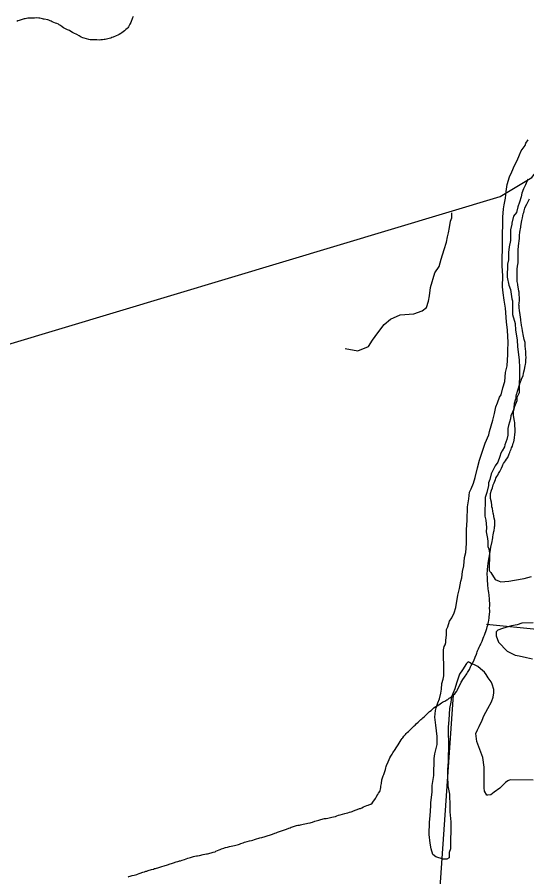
# Model space of a CAD drawing. Extents: x 3161564 to 3199464, y 849354 to 874788.
# Drawn here: x 3171463 to 3173181, y 868553 to 871452 of the extents above; entities that cross this region are included whole.
import ezdxf

# ---------------------------------------------------------------- set-up
doc = ezdxf.new("R2010")
doc.units = 0
doc.layers.add('V-SITE-VEGE', color=7, linetype='Continuous')
doc.layers.add('V-TOPO-SHOR', color=7, linetype='Continuous')

msp = doc.modelspace()

# ---------------------------------------------------------------- linework, layer by layer
at = {"layer": 'V-SITE-VEGE'}
for points in [[(3173109.9, 870470.6), (3173104.6, 870497.3), (3173101.1, 870522.1), (3173099.5, 870543), (3173099.9, 870579.1), (3173098.5, 870613.4), (3173100.7, 870776.9), (3173103, 870805.4), (3173105.1, 870818.7), (3173109.2, 870841.5), (3173111.4, 870864.3), (3173115.5, 870887.1), (3173123.4, 870913.6), (3173131.3, 870930.6), (3173139.2, 870951.4), (3173148.9, 870968.4), (3173156.8, 870987.3), (3173162.6, 871000.5), (3173176.2, 871019.4), (3173178.2, 871027), (3173186, 871038.3)], [(3173184.2, 870905.2), (3173176.3, 870886.2), (3173170.4, 870873), (3173164.5, 870857.9), (3173162.5, 870846.5), (3173156.5, 870827.5), (3173150.6, 870812.4), (3173146.6, 870793.4), (3173136.9, 870780.3), (3173130.9, 870757.5), (3173130.8, 870753.7), (3173126.8, 870734.7), (3173126.3, 870698.6), (3173122.2, 870677.7), (3173120, 870658.8), (3173119.7, 870634), (3173115.7, 870618.9), (3173115.1, 870575.1), (3173120.5, 870548.4), (3173126, 870533.1), (3173131.3, 870502.6), (3173133.1, 870495), (3173132.5, 870449.4), (3173141.6, 870418.8), (3173143.2, 870396), (3173148.4, 870363.6), (3173150, 870340.7), (3173153.5, 870314.1), (3173155.1, 870295), (3173156.7, 870270.3), (3173155.5, 870184.7), (3173147.7, 870169.6), (3173147.6, 870158.2), (3173139.7, 870139.3), (3173137.7, 870129.8), (3173127.9, 870107.1), (3173125.9, 870097.6), (3173119.8, 870074.9), (3173117.8, 870065.4), (3173117.5, 870042.5), (3173113.5, 870027.4), (3173107.6, 870010.3), (3173105.6, 870002.8), (3173097.8, 869989.6), (3173093.9, 869982), (3173089.9, 869970.6), (3173084, 869951.7), (3173074.3, 869938.5), (3173060.6, 869912.1), (3173056.6, 869893.1), (3173052.6, 869881.7), (3173052.5, 869872.2), (3173046.5, 869849.5), (3173040.5, 869832.5), (3173039.7, 869769.7), (3173043.3, 869756.3), (3173044.9, 869731.6), (3173044.7, 869716.4), (3173048.2, 869693.5), (3173050, 869684), (3173049.7, 869666.9), (3173053.4, 869659.2), (3173055.1, 869644), (3173054.4, 869586.9), (3173056.2, 869583.1), (3173060, 869579.2), (3173074.9, 869556.2), (3173088.1, 869550.3), (3173093.8, 869548.4), (3173120.4, 869549.9), (3173139.5, 869553.4), (3173171.9, 869558.7), (3173196.7, 869566)], [(3172944.7, 869206.1), (3172938.7, 869187.1), (3172926.9, 869160.7), (3172924.8, 869141.7), (3172920.7, 869120.8), (3172918.3, 869082.8), (3172916.1, 869058.1), (3172915.8, 869039.1), (3172917.3, 869004.8), (3172916.4, 868942.1), (3172914.1, 868913.6), (3172913.9, 868892.7), (3172915.3, 868860.3), (3172920.7, 868831.7), (3172922, 868791.8), (3172921.8, 868772.7), (3172925.1, 868738.5), (3172923.9, 868647.2), (3172919.9, 868635.8), (3172919.7, 868616.8), (3172912, 868613.1), (3172898.7, 868613.3), (3172874.1, 868621.2), (3172864.7, 868629), (3172859.2, 868648), (3172855.7, 868667.1), (3172852.3, 868695.7), (3172852.8, 868737.5), (3172855, 868758.4), (3172857.4, 868792.6), (3172857.5, 868804), (3172861.8, 868838.2), (3172862.1, 868861), (3172868.2, 868895.2), (3172869, 868952.2), (3172871.1, 868967.4), (3172879.2, 868999.6), (3172879.5, 869026.3), (3172874.3, 869064.4), (3172870.9, 869091.1), (3172873.1, 869113.8), (3172875.1, 869123.3), (3172881, 869140.4), (3172886.9, 869153.6), (3172891, 869172.6), (3172893.1, 869185.9), (3172895.2, 869204.8), (3172899.2, 869220), (3172901.3, 869231.4), (3172901.7, 869265.6), (3172900.2, 869296.1), (3172900.5, 869318.9), (3172902.6, 869330.3), (3172906.5, 869335.9), (3172908.5, 869343.5), (3172908.6, 869351.1), (3172910.7, 869368.2), (3172911, 869387.2), (3172914.9, 869396.7), (3172920.8, 869415.6), (3172928.6, 869426.9), (3172936.4, 869443.9), (3172942.4, 869461), (3172948.6, 869502.7), (3172954.6, 869525.5), (3172958.8, 869550.2), (3172962.7, 869561.5), (3172964.9, 869582.4), (3172969, 869601.4), (3172971.3, 869629.9), (3172975.3, 869646.9), (3172977.6, 869677.3), (3172978.2, 869723), (3172980.5, 869755.3), (3172981.1, 869800.9), (3172985.3, 869827.5), (3172987.5, 869850.3), (3172993.4, 869861.6), (3173001.2, 869880.5), (3173007.2, 869899.5), (3173015.2, 869931.7), (3173021.3, 869958.2), (3173041.1, 870015), (3173052.9, 870043.4), (3173054.9, 870054.8), (3173066.8, 870092.7), (3173072.8, 870115.4), (3173076.9, 870138.2), (3173082.8, 870151.4), (3173088.8, 870170.4), (3173094.6, 870177.9), (3173100.6, 870202.5), (3173106.6, 870223.4), (3173108.9, 870253.8), (3173114.9, 870276.5), (3173117.3, 870314.5), (3173117.5, 870327.8), (3173117.9, 870354.5), (3173116.5, 870396.3), (3173113.1, 870424.9), (3173109.9, 870470.6)], [(3173202.3, 869410), (3173164.2, 869408.6), (3173148.9, 869403.1), (3173129.8, 869399.5), (3173099.3, 869390.4), (3173084, 869384.9), (3173078.2, 869379.3), (3173078, 869366), (3173085.4, 869345), (3173115.4, 869314.1), (3173141.8, 869300.5), (3173155.1, 869298.4), (3173179.8, 869292.3), (3173200.6, 869288.3)], [(3173202.8, 868879.3), (3173124.8, 868880.3), (3173117.2, 868876.6), (3173109.5, 868871), (3173090.2, 868852.3), (3173071, 868839.2), (3173059.5, 868829.9), (3173049.9, 868828.1), (3173046.1, 868828.1), (3173038.7, 868841.6), (3173037, 868853), (3173037.9, 868923.4), (3173032.6, 868955.8), (3173012.4, 869009.3), (3173009, 869036), (3173014.9, 869049.2), (3173020.7, 869060.5), (3173030.5, 869081.3), (3173036.4, 869096.5), (3173050, 869121), (3173061.8, 869143.7), (3173067.7, 869158.8), (3173069.8, 869174), (3173069.9, 869185.4), (3173064.5, 869202.6), (3173060.7, 869210.2), (3173051.4, 869223.7), (3173044, 869235.2), (3173038.4, 869242.9), (3173025.2, 869254.5), (3173015.8, 869262.2), (3173004.5, 869268.1), (3172993.1, 869272), (3172987.5, 869275.9), (3172983.7, 869277.8), (3172977.9, 869272.2), (3172964.3, 869251.5), (3172954.6, 869236.4), (3172944.7, 869206.1)]]:
    msp.add_lwpolyline(points, dxfattribs=at)
at = {"layer": 'V-TOPO-SHOR'}
msp.add_line((3172854.5, 868017.2), (3172933.9, 869166.6), dxfattribs=at)
for points in [[(3171663.7, 871393.3), (3171654.3, 871398.1), (3171649.7, 871400.4), (3171643.5, 871403.9), (3171639.5, 871406.2), (3171633.2, 871409.5), (3171625.4, 871412.8), (3171619.4, 871416.1), (3171614.6, 871419.2), (3171609.4, 871423.5), (3171605, 871426.2), (3171602, 871427.9), (3171597.2, 871430.2), (3171592, 871432), (3171581.3, 871436.4), (3171577.7, 871438.1), (3171574.3, 871439.5), (3171569.9, 871441.6), (3171566.1, 871442.3), (3171554.4, 871445.1), (3171551.4, 871445.3), (3171547.9, 871446), (3171543.9, 871447), (3171538.9, 871448.3), (3171535.9, 871448.5), (3171527.8, 871449.1), (3171520.9, 871448.8), (3171511.8, 871448.9), (3171504.4, 871448.2), (3171499.1, 871448), (3171494.5, 871447.1), (3171490, 871446.3), (3171486.4, 871445.6), (3171480.3, 871444.3), (3171469.3, 871440.8), (3171465.7, 871439), (3171461.8, 871437.2)], [(3171853.7, 871453.7), (3171851.8, 871449.5), (3171845.7, 871433.2), (3171843.3, 871428), (3171840.8, 871423.6), (3171838.1, 871419.6), (3171835.6, 871415.6), (3171833.4, 871413), (3171829.7, 871409.6), (3171825, 871405.9), (3171816.2, 871399.3), (3171812.5, 871396.3), (3171807, 871393.2), (3171802.6, 871390.8), (3171797.1, 871388.7), (3171786.5, 871384.6), (3171781.7, 871382.6), (3171778.2, 871381.3), (3171772.7, 871379.7), (3171769.1, 871378.8), (3171759.6, 871376.9), (3171756.3, 871376.3), (3171750.3, 871375.6), (3171745.2, 871375), (3171740, 871374.7), (3171731.1, 871374.8), (3171727.3, 871374.9), (3171720.8, 871375.2), (3171716, 871375.4), (3171708.9, 871375.7), (3171704.1, 871376.2), (3171688.8, 871380.9), (3171684.8, 871382.3), (3171678.7, 871384.8), (3171674.9, 871386.3), (3171671.5, 871388.4), (3171663.7, 871393.3)], [(3171063.8, 870238.2), (3173091.3, 870847.6), (3173197.9, 870911.5), (3173226.3, 870947), (3173264.3, 870975.7)], [(3173177.6, 870324.3), (3173177, 870333.3), (3173175.9, 870342.7), (3173176, 870347), (3173176, 870350.4), (3173176.1, 870355), (3173171.9, 870365.4), (3173168.7, 870381.4), (3173167.6, 870388.1), (3173166.5, 870394.7), (3173165.4, 870402.6), (3173165, 870407.2), (3173163.8, 870412.5), (3173162.1, 870423.2), (3173161.4, 870428.2), (3173160.8, 870433.6), (3173159.6, 870439.6), (3173158.6, 870449.3), (3173156.5, 870461.1), (3173155.5, 870472.9), (3173155.1, 870478.5), (3173154.9, 870482.1), (3173155.4, 870486), (3173156.1, 870497.5), (3173156.2, 870509.3), (3173156, 870513.4), (3173155.9, 870517.5), (3173155.2, 870520.9), (3173155.2, 870524.5), (3173154.3, 870527.9), (3173152.7, 870536.2), (3173150.7, 870547.8), (3173150.5, 870551.9), (3173150.1, 870556), (3173149.2, 870561), (3173148.9, 870569.7), (3173148.3, 870581.3), (3173148.4, 870589.3), (3173148.7, 870594.6), (3173149.1, 870602.5), (3173150.4, 870612.6), (3173151.8, 870623.7), (3173152.1, 870628), (3173152.4, 870635.3), (3173152.2, 870642), (3173152.6, 870648.8), (3173152.3, 870662.8), (3173152.4, 870670.2), (3173152.7, 870676.8), (3173153, 870680.6), (3173154.3, 870688.1), (3173155.9, 870697.7), (3173157, 870705.2), (3173157, 870710.2), (3173157.1, 870716.7), (3173157.7, 870725.4), (3173158.8, 870733.8), (3173159.8, 870738.4), (3173161.1, 870743.4), (3173161.2, 870747.5), (3173161.7, 870752.6), (3173163.5, 870760.3), (3173164.8, 870766.3), (3173166.3, 870774.7), (3173169.4, 870788.2), (3173170.7, 870793), (3173172, 870798.3), (3173174.7, 870807.6), (3173177, 870813.2), (3173181, 870821.1), (3173189.9, 870839.3)], [(3172569.1, 870334.2), (3172611.7, 870327.1), (3172647.2, 870341.3), (3172661.5, 870362.6), (3172679.2, 870387.5), (3172700.5, 870415.9), (3172721.8, 870433.7), (3172753.8, 870447.9), (3172800, 870451.4), (3172828.4, 870462.1), (3172842.6, 870472.7), (3172849.7, 870494.1), (3172853.3, 870511.8), (3172856.9, 870540.3), (3172871.1, 870590), (3172885.3, 870611.3), (3172892.4, 870636.2), (3172903, 870668.1), (3172910.1, 870693), (3172913.7, 870710.8), (3172917.2, 870725), (3172920.8, 870742.8), (3172924.4, 870764.1), (3172927.9, 870774.7), (3172927.9, 870792.5)], [(3173059.6, 869664.7), (3173064.5, 869683.4), (3173065.8, 869690.4), (3173066.8, 869696.4), (3173066.9, 869700), (3173067.9, 869706.5), (3173070.2, 869717.1), (3173071, 869720.5), (3173071.5, 869723.6), (3173071.8, 869727.9), (3173072.1, 869733.5), (3173072.9, 869736.6), (3173073, 869741.9), (3173073, 869745.3), (3173073.1, 869748.9), (3173072.9, 869754.2), (3173071.3, 869762.2), (3173070.4, 869767.7), (3173070.5, 869770.9), (3173069.4, 869776), (3173068.2, 869779.6), (3173066.8, 869786.4), (3173065.5, 869795.3), (3173063.2, 869801.1), (3173062.8, 869806.4), (3173061.7, 869816.8), (3173059, 869828.9), (3173058.6, 869834.5), (3173058.4, 869837.8), (3173058.7, 869842.7), (3173059.2, 869846), (3173062, 869856.4), (3173065.3, 869865.2), (3173068.3, 869874.4), (3173071.3, 869881.8), (3173075.5, 869892.8), (3173077, 869897.2), (3173080.7, 869903.4), (3173083.2, 869907.9), (3173085.9, 869912.7), (3173090.1, 869919.4), (3173095.6, 869931.6), (3173099.5, 869939.1), (3173100.8, 869941.9), (3173102.8, 869946.5), (3173106.2, 869951.5), (3173109.4, 869956), (3173112.9, 869961.1), (3173117, 869967.5), (3173122, 869979), (3173123.5, 869983.6), (3173125.3, 869988.1), (3173128.3, 869994.9), (3173130, 869999.2), (3173132.5, 870005.6), (3173135.3, 870015.3), (3173137.1, 870020.3), (3173138.8, 870025.6), (3173139.6, 870033.5), (3173140.8, 870044.1), (3173142.1, 870052.3), (3173141.8, 870065.8), (3173141.4, 870071.8), (3173140.7, 870077.4), (3173140.3, 870084.6), (3173139.7, 870089.2), (3173138.8, 870095.3), (3173137.5, 870103.5), (3173136.6, 870109), (3173135.9, 870114.4), (3173136.5, 870118), (3173137.6, 870130.5), (3173138.1, 870134.6), (3173138.7, 870140.4), (3173139.7, 870144), (3173140, 870150.5), (3173143.3, 870162), (3173144.8, 870167.3), (3173145.6, 870172.4), (3173146.9, 870180.3), (3173148.2, 870184.9), (3173150.2, 870191.1), (3173153.5, 870201.4), (3173154.8, 870205.5), (3173156, 870210.1), (3173157.8, 870214.6), (3173159.3, 870219.2), (3173163.8, 870231.2), (3173168.5, 870243.7), (3173170.1, 870249.9), (3173171.4, 870255.4), (3173173.9, 870263.4), (3173176.2, 870276.4), (3173177.2, 870280.9), (3173177.6, 870287.2), (3173178.1, 870291.5), (3173178.4, 870298), (3173178.8, 870303.6), (3173177.9, 870314.7), (3173178, 870319.7), (3173177.6, 870324.3)], [(3172847.1, 869104.6), (3172850.1, 869107.4), (3172853.6, 869110.2), (3172858.7, 869114.4), (3172867.5, 869122.6), (3172871.7, 869126), (3172875, 869127.8), (3172878.8, 869129.8), (3172884.4, 869133.6), (3172889.4, 869136.7), (3172893.8, 869139.7), (3172897.5, 869141.7), (3172901.5, 869143.9), (3172904.8, 869145.6), (3172911.7, 869149.8), (3172914.6, 869151.6), (3172917.2, 869153.6), (3172919.9, 869155.8), (3172923.6, 869158.2), (3172928, 869161.3), (3172930.3, 869163.6), (3172933.9, 869166.6), (3172938.5, 869170.2), (3172941.1, 869173.2), (3172945.3, 869179.3), (3172947.5, 869183.9), (3172951.2, 869191.9), (3172956.1, 869201.8), (3172959.4, 869209.2), (3172961.7, 869213.4), (3172966, 869219.1), (3172971.5, 869226.8), (3172979, 869238.1), (3172981.5, 869242), (3172985.4, 869248.9), (3172987.5, 869252.3), (3172991.7, 869261.7), (3172993.8, 869265.5), (3172996.8, 869271.8), (3173002.2, 869281.2), (3173007.4, 869293.8), (3173011.2, 869304.4), (3173012.5, 869307.9), (3173014.2, 869312.4), (3173015.5, 869315.2), (3173016.9, 869319.3), (3173018.2, 869322.2), (3173020.8, 869328.1), (3173023.1, 869332.5), (3173024.6, 869335.6), (3173026.1, 869338.8), (3173028.5, 869343.7), (3173030.7, 869348.2), (3173032, 869351.5), (3173034.4, 869357.4), (3173036.6, 869363.3), (3173039, 869368.6), (3173041, 869374.5), (3173043.2, 869380.6), (3173044.3, 869383.9), (3173046.1, 869390.4), (3173047.8, 869395.9), (3173049.6, 869402), (3173051.9, 869412.9), (3173052.9, 869417.8), (3173054.1, 869426), (3173054.8, 869431.5), (3173055.4, 869436.9), (3173056.1, 869449.2), (3173055.9, 869460.7), (3173056.1, 869467.3), (3173056.2, 869470.8), (3173055.6, 869489.9), (3173054.2, 869502.9), (3173053.4, 869512), (3173052.1, 869517.4), (3173051, 869524.4), (3173050.9, 869528.1), (3173050.2, 869534.3), (3173049.7, 869538.2), (3173049.8, 869542.1), (3173049.2, 869549.9), (3173048.2, 869560.7), (3173047.3, 869575.9), (3173048.3, 869584.5), (3173048.4, 869589.9), (3173049.3, 869600.1), (3173050.6, 869610.8), (3173053.9, 869629.4), (3173055.1, 869636.2), (3173056.2, 869642.5), (3173057.2, 869648.7), (3173058.4, 869656.7), (3173059.6, 869664.3), (3173059.6, 869664.7)], [(3173892.5, 868823.4), (3173977.7, 868990.4), (3173993.7, 869052.5), (3174004.4, 869109.4), (3174009.7, 869171.6), (3174011.5, 869288.8), (3174011.5, 869335), (3173517.7, 869368.7), (3173226.3, 869386.5), (3173045.1, 869404.3)], [(3172418.6, 868728.7), (3172426.8, 868730.4), (3172438, 868732.6), (3172442.8, 868733.9), (3172450.4, 868735.8), (3172453.7, 868736.7), (3172458.9, 868738.1), (3172467, 868740.8), (3172475.5, 868742.8), (3172480.2, 868744.1), (3172487.3, 868746), (3172499.1, 868749.5), (3172504.6, 868750.4), (3172510.6, 868751.1), (3172514.8, 868752.2), (3172519.1, 868752.9), (3172523.7, 868754), (3172529.6, 868755.3), (3172535.7, 868757.1), (3172540.6, 868759), (3172546.2, 868761.1), (3172551.4, 868762.7), (3172559.9, 868764.5), (3172568, 868766.8), (3172571.7, 868767.7), (3172577.5, 868769.4), (3172583.3, 868771.2), (3172588.9, 868772.9), (3172592, 868774), (3172597, 868775.4), (3172600.1, 868776.5), (3172603, 868777.9), (3172609.4, 868780.2), (3172617.3, 868783.1), (3172620.4, 868784.1), (3172625, 868786.2), (3172630.4, 868788.8), (3172641.6, 868793.5), (3172646.2, 868795.4), (3172649.1, 868796.4), (3172654.9, 868798.3), (3172659.7, 868801.9), (3172662.6, 868804.7), (3172664.8, 868808.4), (3172668.8, 868813.8), (3172670.7, 868817.1), (3172672.7, 868820.7), (3172674.6, 868823.5), (3172676.1, 868826.8), (3172678.9, 868831.3), (3172681.2, 868835.1), (3172685.3, 868841.4), (3172686.4, 868844.5), (3172688.1, 868849.1), (3172688.9, 868854.9), (3172689.6, 868859), (3172690.9, 868868.2), (3172692.6, 868880.3), (3172695, 868887.2), (3172697.4, 868894), (3172698.8, 868898.5), (3172701, 868905.2), (3172704.5, 868915.4), (3172705.6, 868920.5), (3172707.2, 868925.2), (3172708.3, 868928.3), (3172713.5, 868941.1), (3172717, 868948.9), (3172719.6, 868954.3), (3172723, 868960.2), (3172727.1, 868966.9), (3172729.9, 868971.4), (3172737.7, 868982.7), (3172740.5, 868987.8), (3172744.8, 868994.7), (3172747.1, 868997.9), (3172750.4, 869004), (3172758, 869015.2), (3172761.2, 869019.2), (3172763.1, 869022), (3172766.9, 869027.3), (3172772.2, 869033.3), (3172774.4, 869036), (3172778.3, 869039.4), (3172781.9, 869043), (3172784.9, 869045.6), (3172789.1, 869049.8), (3172795.8, 869056.9), (3172801.3, 869062.3), (3172804.4, 869064.9), (3172808.4, 869068.9), (3172814.5, 869074.3), (3172818.7, 869078.3), (3172821, 869080.5), (3172824.4, 869083.7), (3172827.1, 869086.4), (3172830.3, 869089.4), (3172835.8, 869094.2), (3172840.4, 869098.6), (3172842.9, 869100.8), (3172847.1, 869104.6)], [(3171850.4, 868557.4), (3171857.9, 868558.9), (3171862, 868559.8), (3171865.9, 868561.4), (3171869, 868562.5), (3171874.2, 868564.3), (3171877.7, 868565.4), (3171886.9, 868569.1), (3171892.3, 868570.4), (3171897.2, 868572), (3171900.3, 868572.9), (3171905.1, 868574.1), (3171915.7, 868577.5), (3171922.3, 868579.4), (3171926.2, 868580.8), (3171929.8, 868581.9), (3171940.9, 868584.9), (3171947.4, 868587.5), (3171951.1, 868588.6), (3171958.3, 868590.5), (3171969.5, 868594.1), (3171978.4, 868596.6), (3171983.6, 868598.3), (3171986.9, 868599.5), (3171990.5, 868600.9), (3171999.4, 868603.3), (3172004.3, 868604.9), (3172007.6, 868605.8), (3172010.8, 868606.8), (3172013.9, 868607.5), (3172019.5, 868609.2), (3172026.9, 868612.1), (3172032.5, 868614.1), (3172038.1, 868615.8), (3172042.7, 868617.1), (3172047.9, 868618.7), (3172057.8, 868621.3), (3172062.3, 868622.6), (3172067.3, 868623.8), (3172071.2, 868624.5), (3172077.4, 868625.6), (3172090, 868628.2), (3172096, 868629.5), (3172101.2, 868630.6), (3172104.7, 868631.3), (3172109.5, 868632.2), (3172120, 868634.9), (3172123.7, 868636), (3172130.2, 868638.1), (3172133.3, 868639.3), (3172138.5, 868641.8), (3172143.9, 868644.2), (3172147.8, 868645.7), (3172151.8, 868647.5), (3172159.2, 868650.4), (3172162.3, 868651.2), (3172165.5, 868652.1), (3172172.3, 868653.6), (3172179.3, 868655.3), (3172184.3, 868656.4), (3172190.5, 868657.3), (3172195.8, 868658.6), (3172208.7, 868662), (3172212.8, 868663.4), (3172217.4, 868665.1), (3172224.4, 868668), (3172229.4, 868669.8), (3172234, 868671.3), (3172238.3, 868672.6), (3172246.4, 868674.3), (3172252.8, 868675.6), (3172257.1, 868676.7), (3172262.9, 868678.7), (3172270.4, 868681.6), (3172277.9, 868683.4), (3172281, 868684.2), (3172287.6, 868686.1), (3172298.8, 868689.5), (3172302.9, 868690.5), (3172309.3, 868692.4), (3172313.7, 868693.9), (3172320.1, 868696.2), (3172323.4, 868697.6), (3172332.1, 868700.3), (3172336.3, 868701.8), (3172340.9, 868703.4), (3172344, 868704.7), (3172353.9, 868707.8), (3172357, 868709), (3172364.5, 868711.5), (3172370.9, 868713.8), (3172378.6, 868717.3), (3172383.2, 868719), (3172386.9, 868720.6), (3172391.7, 868722.3), (3172395, 868723.5), (3172401.8, 868725.4), (3172404.9, 868726.2), (3172409.7, 868727.1), (3172414.9, 868728), (3172418.6, 868728.7)], [(3171836.7, 868552.6), (3171839.4, 868554), (3171843.8, 868555.3), (3171850.4, 868557.4)]]:
    msp.add_lwpolyline(points, dxfattribs=at)

doc.saveas('drawing.dxf')
